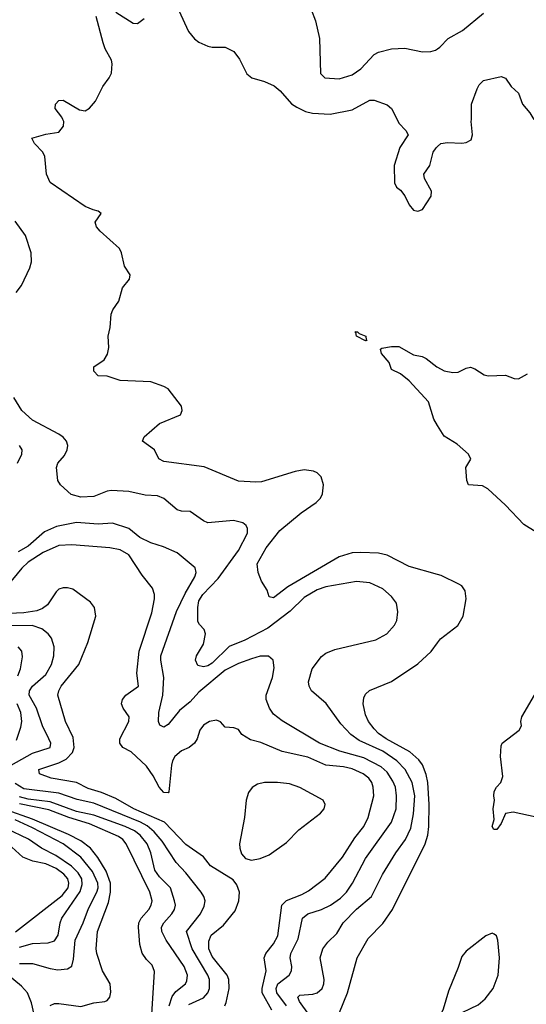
# Model space of a CAD drawing. Header units: inches. Extents: x 884549 to 1028252, y 526810 to 653624.
# Tile 500 of 656: x 958091 to 960405, y 585957 to 590456. Entities that reach past the tile are written whole.
import ezdxf

# ---------------------------------------------------------------- set-up
doc = ezdxf.new("R2010")
doc.units = ezdxf.units.IN
doc.header["$MEASUREMENT"] = 0
for name, color, linetype in [('A9558', 7, 'Continuous'), ('A9559', 7, 'Continuous'), ('A9568', 7, 'Continuous'), ('A9569', 7, 'Continuous')]:
    doc.layers.add(name, color=color, linetype=linetype)

msp = doc.modelspace()

# ---------------------------------------------------------------- linework, layer by layer
at = {"layer": 'A9558', "color": 5}
for points, elevation in [([(960000, 587920.8), (959870, 587957.3), (959770, 588008.5), (959730, 588017.9), (959650, 588022), (959610, 588019.6), (959550, 588000.9), (959315.9, 587864.1), (959250, 587814.6), (959230, 587818.4), (959221, 587850), (959196, 587890), (959180.2, 587930), (959176.2, 587970), (959217.7, 588042.3), (959278.8, 588121.2), (959377.5, 588202.5), (959445.3, 588250), (959464.4, 588270), (959474.2, 588290), (959479.2, 588330), (959467.5, 588367.5), (959450, 588385.6), (959433.2, 588393.2), (959390, 588398.4), (959350, 588391.5), (959195.3, 588344.7), (959170, 588342.2), (959090, 588346.6), (958933.5, 588413.5), (958750, 588437.3), (958727.3, 588450), (958707.3, 588490), (958652, 588530), (958659.6, 588550), (958729.9, 588610.1), (958825.1, 588650), (958833.7, 588670), (958829.6, 588690), (958769.8, 588769.8), (958750, 588779.8), (958690, 588801), (958550, 588807.1), (958490, 588826.6), (958450, 588828.5), (958429.6, 588850), (958429.5, 588870), (958477.7, 588902.3), (958492.3, 588927.7), (958498.3, 588958.3), (958495.1, 589010), (958504.5, 589050), (958509, 589110), (958516, 589130), (958544.5, 589170), (958560.7, 589230), (958592.3, 589270), (958595.1, 589290), (958569.7, 589329.7), (958556.9, 589390), (958547.3, 589410), (958458.9, 589490), (958442.4, 589510), (958436, 589530), (958464, 589570), (958450, 589581.2), (958426.3, 589586.3), (958390, 589602.7), (958230, 589712.3), (958213.7, 589750), (958206.4, 589830), (958196.8, 589850), (958159.3, 589890), (958146, 589914), (958210, 589932.2), (958270, 589942), (958292, 589970), (958292.7, 589990), (958287.8, 590000)], 2220), ([(959814.6, 590000), (959822.9, 589982.9), (959854.8, 589950), (959866, 589930), (959828.1, 589871.9), (959802, 589790), (959802.4, 589710), (959813, 589690), (959830, 589676.4), (959850, 589650.4), (959870.3, 589610), (959890, 589586), (959910, 589580.8), (959931.2, 589588.8), (959971.1, 589650), (959972.5, 589672.5), (959940.7, 589730), (959937.2, 589750), (959964, 589790), (959979.3, 589850), (959993.2, 589870), (960000, 589876.1)], 2220), ([(958075.1, 589210), (958098.9, 589241.1), (958138, 589322), (958144.7, 589350), (958143.1, 589390), (958117.7, 589470), (958070, 589534.7)], 2240), ([(960000, 588601.9), (959982.7, 588630), (959959.1, 588710), (959870, 588805.7), (959830, 588837.6), (959790, 588858), (959779.3, 588890), (959744.5, 588930), (959739.3, 588950), (959744.9, 588955.1), (959790, 588963.2), (959822.2, 588962.2), (959890, 588923.8), (959930, 588916.3), (959948.3, 588908.3), (959996.3, 588870), (960000, 588868)], 2180), ([(959412.1, 585910), (959368.7, 585970), (959361.5, 585990), (959370, 585998.8), (959430, 586004.1), (959449.7, 586010), (959472.2, 586030), (959480.2, 586050), (959481.9, 586070), (959463.4, 586170), (959475.2, 586210), (959498.8, 586241.2), (959539.3, 586280.7), (959569.1, 586330), (959630, 586391.8), (959698, 586450), (959748.5, 586550), (959810, 586649.3), (959853.8, 586710), (959877.8, 586762.2), (959890, 586827.3), (959895.6, 586910), (959883.5, 586970), (959852, 587030), (959813.9, 587070), (959750, 587113), (959641.8, 587161.8), (959603.4, 587190), (959558.1, 587238.1), (959491.1, 587331.1), (959423.5, 587390), (959413.5, 587410), (959411, 587430), (959427.3, 587490), (959470, 587545.7), (959490, 587561.5), (959530, 587578.8), (959718.1, 587621.9), (959768.5, 587650), (959803.1, 587690), (959813.3, 587710), (959818.7, 587750), (959811.9, 587790), (959790, 587819.8), (959750, 587855.3), (959690, 587883.5), (959630, 587888.9), (959490, 587865.2), (959450, 587851), (959390, 587816.2), (959327, 587753), (959223.9, 587676.1), (959119.2, 587620.8), (959047.9, 587592.1), (958970, 587516.2), (958950, 587504.1), (958930, 587499.4), (958904.9, 587504.9), (958893.6, 587530), (958899.5, 587550), (958930, 587602), (958939.7, 587650), (958933.6, 587670), (958912.1, 587692.1), (958905.6, 587705.6), (958904.3, 587770), (958910, 587800.3), (958927.9, 587830), (958997.3, 587902.7), (959089.9, 588030), (959131.4, 588110), (959131.6, 588131.6), (959125.1, 588145.1), (959110, 588156.3), (959067.4, 588167.4), (958950, 588157.7), (958930, 588165.7), (958870, 588208.4), (958830, 588209.8), (958810, 588216.4), (958750, 588268.3), (958721, 588281), (958664, 588284), (958590, 588299.5), (958510, 588304.5), (958490, 588301.8), (958430, 588277.6), (958370, 588273.7), (958327, 588287), (958278, 588330), (958265.6, 588350), (958259.8, 588410), (958265.6, 588430), (958295.1, 588464.9), (958308.1, 588490), (958310.6, 588510), (958304.9, 588530), (958289, 588549), (958270, 588562.5), (958150, 588625.4), (958101.6, 588670), (958065.1, 588730)], 2240), ([(958080.6, 588430), (958101, 588470), (958102.9, 588490), (958090.8, 588510)], 2260), ([(959309.2, 585950), (959266.3, 586010), (959262.5, 586030), (959270, 586050.1), (959321.5, 586090), (959332.5, 586110), (959333.9, 586130), (959327.2, 586170), (959329.9, 586190), (959363.5, 586256.5), (959383.4, 586350), (959406.6, 586370), (959470, 586390.1), (959510.3, 586409.7), (959557.2, 586442.8), (959583.8, 586470), (959611, 586510), (959670, 586622.7), (959789.4, 586790), (959810.3, 586850), (959812.6, 586910), (959807.2, 586950), (959796.1, 586976.1), (959770, 587017.8), (959742.3, 587042.3), (959663.7, 587083.7), (959553.1, 587113.1), (959460.4, 587150), (959290, 587251.8), (959250, 587282.6), (959232.1, 587310), (959217.6, 587350), (959216.8, 587370), (959245.6, 587450), (959254.2, 587494.2), (959249.7, 587530), (959227.2, 587547.2), (959190, 587547.5), (959150, 587535.2), (959090, 587514), (959030, 587483.8), (958910, 587383.6), (958870, 587339.9), (958821, 587299), (958770, 587235.8), (958750, 587223.5), (958731.8, 587231.8), (958725.6, 587250), (958726.5, 587290), (958745, 587370), (958749.9, 587450), (958735.3, 587530), (958735.9, 587550), (958808, 587752), (958846.4, 587833.6), (958890.6, 587910), (958897.4, 587930), (958892, 587952), (958810, 588019.2), (958747.3, 588047.3), (958690, 588065.7), (958640.5, 588090), (958590, 588131.3), (958515, 588155), (958449.6, 588150.4), (958350, 588159), (958259.8, 588140.2), (958204.6, 588115.4), (958130, 588050.4), (958084.7, 588024.7)], 2260), ([(959243.3, 585930), (959199.2, 586010), (959198.7, 586030), (959216.9, 586110), (959207.7, 586170), (959216, 586190), (959250, 586233.2), (959270.8, 586270), (959288.8, 586410), (959310, 586431.9), (959380.4, 586459.6), (959410, 586476), (959486.9, 586533.1), (959564.9, 586630), (959622.2, 586717.8), (959663.7, 586770), (959683.6, 586810), (959708.2, 586910), (959706.3, 586950), (959700.1, 586970), (959685.9, 586990), (959660.2, 587010), (959610, 587032.6), (959570, 587042.9), (959490, 587049.2), (959406.6, 587086.6), (959290, 587112.6), (959193.3, 587153.3), (959145.8, 587165.8), (959106, 587190), (959090, 587212), (959070, 587219.8), (959030, 587223.6), (959008.2, 587248.2), (958990, 587255.1), (958958.8, 587250), (958930, 587232.8), (958913.4, 587210), (958901.7, 587170), (958890.2, 587149.8), (958866, 587130), (958830, 587115.9), (958799.8, 587090), (958788.9, 587070), (958784.7, 587050), (958772.4, 586927.6), (958770, 586923.5), (958750, 586924.9), (958728.1, 586950), (958700.7, 587000.7), (958670, 587044.8), (958600.3, 587110), (958561.6, 587130), (958548.9, 587150), (958549.2, 587170), (958589.8, 587250), (958591.5, 587270), (958563.5, 587310), (958556.2, 587330), (958560.2, 587350), (958576.1, 587370), (958634.2, 587410), (958626.5, 587470), (958637.1, 587570), (958694.7, 587745.3), (958706.8, 587810), (958707.1, 587830), (958698, 587858), (958650, 587917.3), (958589.1, 588010), (958550, 588032.9), (958502.9, 588042.9), (958330, 588055.9), (958270, 588053), (958198.4, 588021.6), (958130, 587977.2), (958101.4, 587950), (958030, 587862.5)], 2280), ([(959027.8, 585950), (959034.5, 585965.5), (959048.1, 586030), (959046.2, 586070), (959038.6, 586090), (958970, 586175.4), (958955.8, 586210), (958954.9, 586245.1), (958966.2, 586273.8), (959021.7, 586318.3), (959075.4, 586384.6), (959091.8, 586430), (959095.4, 586470), (959082.4, 586502.4), (959065.8, 586525.8), (958963, 586590), (958930, 586631.3), (958850, 586687.8), (958752.2, 586790), (958612.2, 586850), (958530, 586897.9), (958465.2, 586925.2), (958403.9, 586943.9), (958350.9, 586970), (958234.7, 586990), (958181.6, 587010), (958179.3, 587030), (958270, 587059.9), (958302.7, 587077.3), (958331.9, 587108.1), (958340.1, 587130), (958335.7, 587175.7), (958300.7, 587250), (958266, 587370), (958269.3, 587390), (958280.8, 587410), (958360.6, 587510), (958401.7, 587610), (958438.2, 587730), (958432.3, 587770), (958415, 587795), (958333.7, 587853.7), (958310, 587860.7), (958290, 587859.8), (958270, 587853.6), (958257.9, 587842.1), (958218.1, 587781.9), (958194.8, 587765.2), (958170, 587755), (958110, 587745.3), (958010, 587741.1)], 2320), ([(958051.7, 587050), (958150, 587105.2), (958230, 587131), (958232.8, 587150), (958224.9, 587170), (958195.2, 587230), (958167.6, 587310), (958134, 587370), (958135.6, 587390), (958149.2, 587410), (958210, 587464.6), (958235.9, 587510), (958246.6, 587550), (958248, 587590), (958236.5, 587630), (958220.9, 587650), (958192.3, 587672.3), (958147.4, 587687.4), (958030, 587686.4)], 2340), ([(959515.3, 585830), (959587.9, 586010), (959632.9, 586170), (959682.9, 586257.1), (959750, 586326.5), (959793.5, 586390), (959943.9, 586690), (959955.8, 586730), (959960.4, 586770), (959962.2, 586870), (959954.9, 586970), (959947.5, 587007.5), (959931.4, 587051.4), (959914.1, 587074.1), (959873.8, 587110), (959765.3, 587170), (959730, 587194.3), (959710, 587215.4), (959684.1, 587250), (959670, 587279.6), (959660.7, 587330), (959663.3, 587356.7), (959670, 587374), (959689, 587391), (959790, 587431.3), (959910, 587513.4), (959971.1, 587568.9), (960000, 587608.5)], 2220), ([(958082.1, 587457.9), (958095.3, 587490), (958104.1, 587544.1), (958100.6, 587570), (958084.2, 587590)], 2360), ([(958076.3, 587163.7), (958096.4, 587223.6), (958100.7, 587250), (958096.7, 587290), (958079.1, 587330)], 2360), ([(958864.2, 585955.8), (958930, 585987.5), (958949.9, 586010.1), (958958.7, 586030), (958958.2, 586070), (958950.9, 586090), (958878.5, 586210), (958852.9, 586290), (958916.5, 586370), (958934, 586406), (958937.6, 586430), (958932.6, 586450), (958920.2, 586470), (958850, 586558.4), (958805.4, 586605.4), (958742.1, 586702.1), (958705.6, 586745.6), (958673.3, 586773.3), (958643.6, 586790), (958430, 586876.3), (958353.1, 586893.1), (958270, 586921.3), (958110, 586941.3), (958070, 586965.9)], 2340), ([(958773.3, 585950), (958787.4, 585992.6), (958804.8, 586015.2), (958848.2, 586050), (958855.1, 586064.9), (958856.9, 586090), (958842.2, 586130), (958760.2, 586250), (958740.9, 586290), (958739.5, 586310), (958749.2, 586330), (958786.5, 586370), (958799, 586390), (958802.3, 586410), (958798.7, 586430), (958779.6, 586490), (958730, 586539.9), (958709, 586570), (958690.9, 586650), (958673.7, 586690), (958640.8, 586730), (958614.8, 586750), (958573.1, 586770), (958430, 586821.3), (958350, 586838.2), (958230, 586881.9), (958130, 586893.9), (958090, 586904.4)], 2360), ([(958230, 585951.7), (958250, 585961.3), (958270, 585961.1), (958370, 585946.9), (958430, 585963.5), (958479.3, 585970), (958490, 585974.3), (958503.1, 585990), (958508, 586012), (958503.7, 586050), (958469.6, 586109.6), (958443.1, 586190), (958440.4, 586210), (958446.4, 586290), (958497.1, 586422.9), (958505.8, 586470), (958505.3, 586510), (958485.4, 586565.4), (958447.7, 586627.7), (958413.9, 586670), (958370, 586704.4), (958313.6, 586733.6), (958150, 586803.2), (958030, 586845.6)], 2420), ([(958694.7, 585910), (958706.5, 586106.5), (958695.9, 586135.9), (958670, 586162.3), (958650, 586191.1), (958640.5, 586230), (958633.8, 586310), (958636, 586330), (958646, 586350), (958680.9, 586390), (958691.9, 586410), (958696.4, 586430), (958686.3, 586470), (958577.2, 586690), (958561.7, 586710), (958543.2, 586723.2), (958410, 586781.4), (958315.7, 586810), (958225, 586845), (958090, 586873.1)], 2380), ([(958090, 586143.9), (958150, 586142.9), (958230, 586120.1), (958264.7, 586115.3), (958310, 586119.5), (958328.7, 586131.3), (958336.3, 586163.7), (958344, 586250), (958381.1, 586330), (958405.2, 586394.8), (958443.8, 586470), (958449.1, 586490), (958448.1, 586510), (958423.7, 586563.7), (958370.7, 586630), (958289.3, 586690), (958150, 586763.8), (958070, 586800.3)], 2440), ([(958090, 586219), (958150, 586235.6), (958221.3, 586238.7), (958250, 586247.8), (958267.4, 586272.6), (958275.6, 586330), (958283.1, 586350), (958367.3, 586472.7), (958376.1, 586503.9), (958374.9, 586530), (958358, 586558), (958328.2, 586588.2), (958256.6, 586636.6), (958190, 586671.1), (958131.8, 586711.8), (958030, 586759.9)], 2460), ([(958071.4, 586288.6), (958285.7, 586454.3), (958312.3, 586490), (958316.3, 586510), (958310.6, 586530), (958292.5, 586552.5), (958257.2, 586577.2), (958210, 586598.3), (958151.9, 586611.9), (958106.2, 586630), (958038.7, 586690)], 2480), ([(958157.1, 585910), (958144.4, 585964.4), (958126.7, 586010), (958099.4, 586039.4), (958038.3, 586090)], 2440)]:
    msp.add_lwpolyline(points, dxfattribs=dict(at, elevation=elevation))
for points, elevation in [([(959670, 588988), (959629.6, 589010), (959626.6, 589026.6), (959622, 589030), (959634.8, 589030), (959641.6, 589021.6), (959672.4, 589010), (959673.7, 588993.7), (959678, 588990)], 2180), ([(959268.8, 586971.2), (959210, 586970.4), (959177.4, 586962.6), (959152.6, 586947.4), (959135.7, 586924.3), (959124.9, 586890), (959118.4, 586810), (959095.5, 586690), (959096.9, 586670), (959104, 586644), (959122.6, 586622.6), (959150, 586615.8), (959190, 586622.7), (959230, 586640.2), (959310, 586695.8), (959366.2, 586753.8), (959465.7, 586830), (959482.1, 586850), (959487.2, 586870), (959477.5, 586890), (959370, 586948.1), (959323.9, 586963.9)], 2320)]:
    msp.add_lwpolyline(points, close=True, dxfattribs=dict(at, elevation=elevation))
at = {"layer": 'A9559', "color": 5}
for points, elevation in [([(958530.2, 590490), (958610, 590439.4), (958630, 590438), (958659.3, 590460.7)], 2220), ([(958817.7, 590497.7), (958862.3, 590402.3), (958890, 590367.7), (958910, 590353), (958950, 590335.5), (958970, 590330.6), (959030, 590330.7), (959070, 590310.8), (959095.9, 590275.9), (959128, 590208), (959151, 590190), (959210, 590172.9), (959252.8, 590152.8), (959280.3, 590130), (959332, 590072), (959356.6, 590056.6), (959396.7, 590036.7), (959428, 590028), (959510, 590024.5), (959610, 590044.5), (959690, 590088.4), (959710, 590087.7), (959770, 590066), (959790, 590050.5), (959814.6, 590000)], 2220), ([(959421.9, 590501.9), (959442.4, 590450), (959460.3, 590370), (959465.5, 590210), (959484.7, 590190), (959550, 590185.2), (959610, 590204), (959650, 590231.5), (959710, 590297.3), (959730, 590306.7), (959790, 590322), (959850, 590325.5), (959930.9, 590309.1), (959969.7, 590310.3), (959990, 590315.8), (960000, 590323.1)], 2240), ([(958287.8, 590000), (958282.9, 590010), (958252.7, 590050), (958254, 590070), (958270, 590086), (958290, 590087.3), (958363.7, 590043.7), (958390, 590039.5), (958410, 590051.7), (958436.8, 590083.2), (958471.3, 590150), (958500.2, 590190), (958510, 590210.7), (958514.2, 590254.2), (958510.8, 590270.8), (958482.1, 590322.1), (958472.4, 590350), (958440.7, 590470)], 2220)]:
    msp.add_lwpolyline(points, dxfattribs=dict(at, elevation=elevation))
at = {"layer": 'A9568', "color": 5}
for points, elevation in [([(960000, 589876.1), (960015.3, 589890), (960045.7, 589894.3), (960110, 589891.8), (960130, 589894.5), (960152.7, 589907.3), (960160.2, 589930), (960154, 589990), (960154.2, 590000)], 2220), ([(960000, 588868), (960030, 588852), (960070, 588843.1), (960094.2, 588845.8), (960130, 588863.8), (960150, 588868.2), (960170, 588860.5), (960212.8, 588832.8), (960231.3, 588828.7), (960310, 588831.7), (960350, 588816.4), (960370, 588814.4), (960410, 588837.3)], 2180), ([(960450, 588114.4), (960393.5, 588150), (960310, 588238), (960230, 588311.6), (960205.6, 588325.6), (960141.2, 588330), (960134, 588350), (960129.2, 588410), (960152, 588448), (960141.2, 588470), (960090, 588516), (960030, 588553.2), (960000, 588601.9)], 2180), ([(960000, 587608.5), (960013.3, 587626.7), (960092.7, 587687.3), (960116.8, 587730), (960129.8, 587810), (960125.6, 587845.6), (960110, 587868.5), (960097.3, 587877.3), (960016.2, 587916.2), (960000, 587920.8)], 2220), ([(960450, 586812.7), (960344.5, 586835.5), (960310, 586829), (960290, 586782.7), (960270, 586756), (960256.4, 586756.4), (960249.8, 586769.8), (960257.7, 586802.3), (960253.3, 586850), (960260.5, 586890), (960256.3, 586910), (960258.7, 586930), (960269.6, 586950), (960289.6, 586970), (960297.6, 586997.6), (960288, 587090), (960290, 587138), (960295.1, 587150), (960372, 587210), (960382.7, 587230), (960380.9, 587250), (960385.1, 587270), (960443, 587370)], 2180)]:
    msp.add_lwpolyline(points, dxfattribs=dict(at, elevation=elevation))
at = {"layer": 'A9568', "color": 5, "elevation": 2220}
msp.add_lwpolyline([(960250, 586282.6), (960220.3, 586270), (960130, 586199.6), (960110, 586176.3), (960094.3, 586125.7), (960050, 586016.8), (960025.7, 585934.3), (960010, 585902), (960010, 585884.9), (960030, 585886.7), (960077, 585903), (960184.7, 585955.3), (960217.7, 585982.3), (960253.6, 586030), (960276.5, 586090), (960282.4, 586170), (960275.4, 586250), (960269.6, 586270), (960258.4, 586278.4)], close=True, dxfattribs=at)
at = {"layer": 'A9569', "color": 5}
for points, elevation in [([(960000, 590323.1), (960010, 590330.3), (960048.2, 590370), (960113.5, 590406.5), (960210, 590485.3)], 2240), ([(960154.2, 590000), (960155.3, 590070), (960180.3, 590139.7), (960190, 590158), (960210, 590177.6), (960290, 590195.8), (960310, 590188), (960336.5, 590150), (960370, 590119.5), (960388.1, 590070), (960421.2, 590030), (960439.6, 590000)], 2220)]:
    msp.add_lwpolyline(points, dxfattribs=dict(at, elevation=elevation))

doc.saveas('drawing.dxf')
